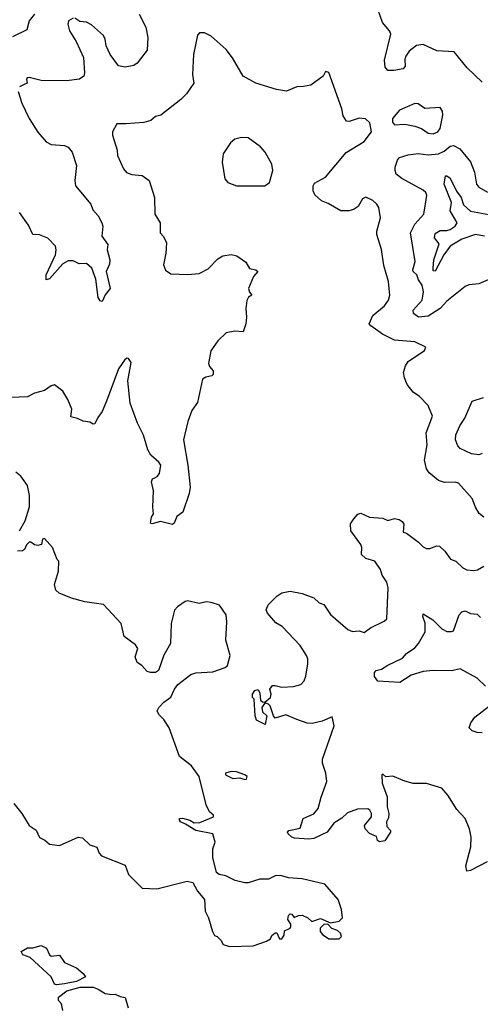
# Model space of a CAD drawing. Extents: x 2199565 to 2323334, y 894172 to 1018966.
# Tile 267 of 440: x 2249218 to 2251954, y 978872 to 984721. Entities that reach past the tile are written whole.
import ezdxf

# ---------------------------------------------------------------- set-up
doc = ezdxf.new("R2010")
doc.units = 0

msp = doc.modelspace()

# ---------------------------------------------------------------- linework, layer by layer
at = {"layer": '0CON10XD'}
for points in [[(2249306.2, 984753.8), (2249273.6, 984715), (2249259.4, 984660.6), (2249175, 984619.2)], [(2249927.1, 984755), (2249967.4, 984677.4), (2249978.5, 984615), (2249975, 984540), (2249915, 984462), (2249895, 984450), (2249845, 984440), (2249805, 984446.7), (2249755, 984514), (2249731.9, 984565), (2249725.5, 984605), (2249715, 984627.1), (2249645, 984690), (2249615, 984705.8), (2249575, 984711.2), (2249545, 984730)], [(2251965, 984349.5), (2251876.5, 984435), (2251799.7, 984529.7), (2251695, 984535.5), (2251615, 984574.4), (2251575, 984568.9), (2251531.4, 984535), (2251512, 984505), (2251506.2, 984485), (2251508, 984445), (2251495, 984428.8), (2251440.7, 984419.3), (2251405, 984420), (2251388.3, 984438.3), (2251385, 984480), (2251423.3, 984635), (2251414.4, 984655), (2251372.2, 984705), (2251345, 984783.3)], [(2249535, 984730), (2249507.5, 984715), (2249504, 984695), (2249514.2, 984655), (2249552.4, 984592.4), (2249596.8, 984496.8), (2249603.1, 984405), (2249598.1, 984385), (2249572.9, 984367.1), (2249495, 984358.9), (2249345, 984359.2), (2249275, 984378), (2249262.5, 984375), (2249257.5, 984365), (2249262.5, 984345), (2249245, 984336.2), (2249217.3, 984322.7)], [(2251975, 981766), (2251948, 981788), (2251925, 981826), (2251906.4, 981876.4), (2251825, 981966.9), (2251805, 981974.4), (2251742.4, 981972.4), (2251705, 981984.5), (2251650.1, 982030.1), (2251635, 982054), (2251622.4, 982105), (2251637.5, 982195), (2251632.9, 982267.1), (2251669.4, 982365), (2251645, 982428.8), (2251592.7, 982482.7), (2251555, 982508.8), (2251519.2, 982555), (2251503, 982593), (2251498, 982625), (2251510, 982665), (2251525, 982690), (2251623, 982757), (2251630, 982775), (2251565, 982806.7), (2251445, 982818.1), (2251374, 982854), (2251302.9, 982902.9), (2251294.7, 982915), (2251315, 982964.4), (2251385, 983021.4), (2251408.6, 983055), (2251417.1, 983085), (2251412.9, 983125), (2251409.2, 983165), (2251380.3, 983260.3), (2251366.9, 983356.9), (2251340, 983445), (2251340, 983465), (2251362, 983545), (2251350.8, 983605), (2251339.2, 983625), (2251315, 983648), (2251275, 983666.2), (2251255, 983656.7), (2251227.8, 983612.2), (2251205, 983595.6), (2251175, 983586.7), (2251125, 983585.7), (2251049.4, 983629.4), (2251010, 983645), (2250971.5, 983681.5), (2250961.1, 983705), (2250960.6, 983735), (2250969.3, 983750.7), (2251035, 983785.5), (2251158.2, 983931.8), (2251265, 983998), (2251307.5, 984055), (2251297.7, 984107.7), (2251271.7, 984131.7), (2251235, 984135.6), (2251175, 984116), (2251159.2, 984119.2), (2251140.3, 984150.3), (2251131.7, 984191.7), (2251055, 984407.5), (2251035, 984412.5), (2251020, 984385), (2250947.3, 984332.7), (2250903.6, 984323.6), (2250865, 984323.3), (2250803.6, 984296.4), (2250743.6, 984306.4), (2250620, 984345), (2250545.7, 984385.7), (2250482, 984495), (2250444.2, 984544.2), (2250355, 984622.5), (2250315, 984642.5), (2250287, 984643), (2250275, 984630), (2250251.2, 984515), (2250244, 984395), (2250252.5, 984345), (2250208.3, 984281.7), (2250175, 984248), (2250056.1, 984153.9), (2250025, 984146.7), (2249996.7, 984123.3), (2249955, 984111.4), (2249848.3, 984101.7), (2249795, 984102.5), (2249770, 984055), (2249768.8, 984035), (2249796.1, 983946.1), (2249798, 983915), (2249833.8, 983835), (2249852.7, 983812.7), (2249885, 983802), (2249945, 983796.2), (2249986.7, 983765), (2250018.1, 983665), (2250020, 983565), (2250052.2, 983515), (2250052.5, 983455), (2250072.3, 983432.3), (2250090, 983395), (2250085.8, 983334.2), (2250071.2, 983265), (2250084.2, 983234.2), (2250115, 983212), (2250215, 983207.5), (2250285, 983214.2), (2250337.9, 983242.1), (2250395, 983300), (2250425, 983318.8), (2250475, 983326.7), (2250508.3, 983318.3), (2250561.7, 983281.7), (2250583.6, 983243.6), (2250620, 983235), (2250632.5, 983225), (2250606.2, 983195), (2250576.7, 983125), (2250583, 983103), (2250597.5, 983085), (2250577, 983073), (2250567, 983053), (2250561.2, 983005), (2250565.8, 982954.2), (2250561.2, 982915), (2250545, 982866.7), (2250495, 982870), (2250445, 982861.2), (2250395.8, 982814.2), (2250353.3, 982755), (2250339.3, 982679.3), (2250345, 982660), (2250366.7, 982635), (2250367, 982613), (2250360, 982605), (2250322.7, 982597.3), (2250303.9, 982586.1), (2250273.2, 982446.8), (2250240.9, 982399.1), (2250215.8, 982335), (2250190, 982225), (2250217.1, 982075), (2250230, 981945), (2250224.1, 981905.9), (2250186.7, 981795), (2250150.7, 981769.3), (2250135, 981730), (2250125, 981722.5), (2250055, 981740), (2250005, 981726.7), (2249995, 981730), (2250001.2, 981765), (2250013.3, 981785), (2250008, 981825), (2250012.3, 981922.3), (2250000, 981975), (2250006.7, 981993.3), (2250020, 982000), (2250035, 982006.7), (2250048.8, 982025), (2250056, 982075), (2250045, 982092.5), (2249997.5, 982135), (2249978.8, 982165), (2249953.9, 982253.9), (2249918, 982325), (2249873.2, 982443.2), (2249860.8, 982575), (2249880, 982685), (2249865, 982707.5), (2249855, 982710), (2249840.7, 982699.3), (2249805, 982647.5), (2249734, 982455), (2249707, 982393), (2249681.7, 982358.3), (2249665, 982320), (2249655, 982317.5), (2249635, 982331.2), (2249595, 982335.8), (2249562.1, 982352.1), (2249522.2, 982362.2), (2249528, 982408), (2249503.3, 982465), (2249473.9, 982513.9), (2249425, 982552.5), (2249405, 982546.7), (2249365, 982518), (2249305, 982503.3), (2249265, 982480.8), (2249165, 982476.9)], [(2249208, 984295), (2249230.8, 984225), (2249273.8, 984133.8), (2249325, 984052.5), (2249374.2, 983995), (2249405, 983980.5), (2249485, 983973.3), (2249505, 983963.1), (2249530.6, 983935), (2249555.5, 983855), (2249545.5, 983765), (2249549.4, 983735), (2249641.2, 983625), (2249651.7, 983591.7), (2249685, 983556.2), (2249706.5, 983515), (2249711.9, 983495), (2249705.5, 983435), (2249741.1, 983385), (2249737.1, 983355), (2249752.9, 983295), (2249750.7, 983269.3), (2249732.5, 983225), (2249756.2, 983125), (2249725, 983086.7), (2249709.2, 983050.8), (2249705, 983046.7), (2249695, 983051.2), (2249685, 983070), (2249670.2, 983180.2), (2249645.6, 983245), (2249615, 983273.1), (2249571.2, 983271.2), (2249535, 983288.6), (2249505, 983287.8), (2249475, 983270.8), (2249395, 983182.5), (2249375, 983176.7), (2249375, 983206), (2249430.4, 983325), (2249434.5, 983355), (2249430, 983375), (2249385, 983423.8), (2249335, 983442.9), (2249295, 983446), (2249270.5, 983500.5), (2249217.1, 983575)], [(2251675, 984043.1), (2251701.9, 984055), (2251715.5, 984075.5), (2251732.5, 984155), (2251728.8, 984178.8), (2251715, 984200), (2251625, 984193.8), (2251585, 984221.2), (2251565, 984224), (2251475, 984183.3), (2251432.5, 984135), (2251433, 984113), (2251445, 984097.5), (2251505, 984101.2), (2251565, 984089.2), (2251605, 984074.4), (2251645, 984047.1), (2251675, 984043.1)], [(2250675, 983734), (2250701.2, 983755), (2250722, 983825), (2250715, 983862.5), (2250676.2, 983935), (2250648.8, 983965), (2250575, 984018.8), (2250535, 984022), (2250495, 984011.2), (2250469.5, 983990.5), (2250425.9, 983924.1), (2250420.8, 983875), (2250436.7, 983775), (2250455, 983753.8), (2250505, 983734), (2250675, 983734)], [(2252015, 983181.2), (2251945, 983152.5), (2251885, 983145.7), (2251865, 983135.7), (2251755, 983048.9), (2251715.3, 983004.7), (2251645, 982960.5), (2251587.5, 982955), (2251557.8, 982975), (2251554.6, 982995), (2251608, 983055), (2251617.5, 983105), (2251608.4, 983145), (2251587.2, 983175), (2251577.5, 983205), (2251556.2, 983225), (2251553.5, 983235), (2251567.7, 983285), (2251540.3, 983455), (2251564.4, 983505.6), (2251618.2, 983565), (2251636.4, 983676.4), (2251630.6, 983695), (2251615, 983708.5), (2251487.2, 983777.2), (2251454.4, 983804.4), (2251448, 983825), (2251448.6, 983845), (2251463, 983887), (2251475, 983902.3), (2251525, 983917.5), (2251585, 983925.9), (2251645, 983919.2), (2251705, 983924.7), (2251739, 983941), (2251775, 983969.2), (2251795, 983974.5), (2251832, 983955), (2251895, 983877.1), (2251919.3, 983815), (2251931.5, 983745), (2251945, 983726.9), (2251995.9, 983695.9)], [(2251980, 983435), (2251925.3, 983445.3), (2251845, 983418.1), (2251776, 983375), (2251736.6, 983323.4), (2251685, 983226.7), (2251675, 983228.8), (2251673.1, 983245), (2251678.8, 983295), (2251698.8, 983355), (2251709.4, 983389.4), (2251681.9, 983425), (2251685, 983450.6), (2251715, 983469.6), (2251755, 983469.2), (2251775, 983475.3), (2251805, 983494.7), (2251816.7, 983515), (2251775.8, 983585), (2251783, 983635), (2251738.7, 983745), (2251747.3, 983792.7), (2251755, 983794.5), (2251775, 983780.4), (2251813.5, 983703.5), (2251840, 983665), (2251855, 983622.3), (2251895, 983582.9), (2252005, 983563.8)], [(2251965, 982143.3), (2251945, 982136.7), (2251901.2, 982141.2), (2251835, 982174), (2251819.7, 982189.7), (2251807.5, 982225), (2251809.4, 982255), (2251832.4, 982307.6), (2251862.5, 982355), (2251906.7, 982455), (2251973.6, 982476.4)], [(2249216.1, 981683.9), (2249251.2, 981745), (2249276.4, 981826.4), (2249276.1, 981893.9), (2249263.8, 981955), (2249225, 982010), (2249194.1, 982034.1)], [(2250864.7, 980564.7), (2250797.9, 980592.1), (2250735, 980572.5), (2250725.3, 980585.3), (2250705, 980645.3), (2250695, 980655.9), (2250679.5, 980660.5), (2250671.9, 980658.1), (2250655.7, 980635), (2250660.3, 980610.3), (2250685.5, 980585), (2250676.7, 980535), (2250625, 980560), (2250617.5, 980585), (2250610, 980685), (2250600, 980695), (2250600, 980715), (2250615, 980736.7), (2250635, 980741.2), (2250645, 980720), (2250648.3, 980678.3), (2250659.4, 980669.4), (2250675, 980667.8), (2250707, 980695), (2250711.3, 980715), (2250704.4, 980745), (2250720, 980765), (2250735, 980766.5), (2250775, 980755.6), (2250845, 980760), (2250887.9, 980772.1), (2250906.8, 980793.2), (2250917.9, 980822.1), (2250929.5, 980895), (2250929.1, 980925), (2250921.8, 980945), (2250885, 981002.9), (2250776.6, 981116.6), (2250738.8, 981138.8), (2250690, 981195), (2250681.2, 981215), (2250693.3, 981245), (2250745, 981295.6), (2250775, 981316.5), (2250825, 981325.7), (2250896.7, 981313.3), (2250965.7, 981285.7), (2250996.2, 981256.2), (2251025, 981246.7), (2251065, 981187.5), (2251167.7, 981097.7), (2251195, 981086.2), (2251235, 981091.2), (2251265, 981080), (2251301.7, 981108.3), (2251382.7, 981147.3), (2251398.3, 981161.7), (2251406.3, 981346.3), (2251398.9, 981378.9), (2251371.7, 981421.7), (2251360.8, 981455), (2251327.1, 981505), (2251275, 981520.8), (2251247.8, 981545), (2251249.6, 981585), (2251243.7, 981603.7), (2251184.5, 981685), (2251183.6, 981726.4), (2251202.5, 981755), (2251227, 981783), (2251245, 981788.8), (2251295.3, 981765.3), (2251375, 981759.8), (2251405, 981745.3), (2251445, 981757.1), (2251471.8, 981751.8), (2251490.1, 981740.1), (2251499.2, 981725), (2251496.4, 981676.4), (2251515, 981671.2), (2251587.9, 981617.9), (2251615, 981590), (2251635, 981580), (2251655, 981580), (2251695, 981595.8), (2251712.7, 981592.7), (2251743.4, 981563.4), (2251777.3, 981517.3), (2251808.8, 981505), (2251850, 981465), (2251875, 981452.2), (2251915, 981450), (2251937.3, 981452.7), (2251975, 981474)], [(2249183.9, 980063.9), (2249230, 980005), (2249273.3, 979935), (2249315.8, 979905.8), (2249335, 979863.3), (2249367.3, 979847.3), (2249394.1, 979824.1), (2249455, 979816.2), (2249565, 979865.8), (2249591.4, 979861.4), (2249635, 979820), (2249675.9, 979805.9), (2249689.3, 979769.3), (2249703.9, 979753.9), (2249845, 979698.8), (2249865, 979642.5), (2249945, 979562.5), (2250033, 979557), (2250212.5, 979602.5), (2250246.7, 979595), (2250274, 979545), (2250316.2, 979495), (2250320, 979425), (2250340, 979385), (2250363.8, 979305), (2250375, 979280), (2250390, 979275), (2250413, 979253), (2250427, 979227), (2250465, 979214.5), (2250605, 979219.5), (2250685, 979247.5), (2250708.3, 979261.7), (2250715, 979280), (2250735, 979296.7), (2250746.2, 979296.2), (2250761.2, 979261.2), (2250775, 979260), (2250788.3, 979281.7), (2250791.7, 979308.3), (2250825, 979324.2), (2250829.2, 979335), (2250828.6, 979348.6), (2250810, 979375), (2250815, 979400), (2250825, 979410), (2250835, 979407.5), (2250848.3, 979388.3), (2250875, 979400), (2250895, 979401.2), (2250930, 979385), (2250953.3, 979363.3), (2251005, 979382.5), (2251065, 979356.7), (2251115, 979366), (2251136.2, 979385), (2251130, 979435), (2251108.8, 979495), (2251030, 979585), (2250895, 979618.1), (2250815, 979622.9), (2250766.5, 979636.5), (2250735, 979634.3), (2250695.6, 979614.4), (2250645, 979615.8), (2250575, 979593.3), (2250555, 979593.3), (2250497.5, 979607.5), (2250442.5, 979635), (2250402.7, 979642.7), (2250386.7, 979655), (2250364.3, 979744.3), (2250364.4, 979795), (2250379.4, 979835), (2250365.5, 979885.5), (2250265, 979903.6), (2250202.9, 979942.9), (2250172.5, 979955), (2250167.5, 979965), (2250167.5, 979975), (2250185, 979978.6), (2250228.8, 979965), (2250255, 979949.2), (2250287.8, 979952.2), (2250370, 979985), (2250370, 979995), (2250345.7, 980015.7), (2250325, 980057.5), (2250283.3, 980225), (2250237.7, 980287.7), (2250168.1, 980345), (2250105, 980514), (2250074.6, 980564.6), (2250043.6, 980593.6), (2250034.4, 980614.4), (2250044.7, 980635.3), (2250075, 980667.1), (2250115, 980696), (2250136.7, 980745), (2250157.3, 980772.7), (2250235, 980831.1), (2250265, 980841.1), (2250365, 980847.1), (2250437.9, 980872.1), (2250452, 980885), (2250468, 980945), (2250443.3, 981035), (2250448.6, 981145), (2250443.8, 981185), (2250405, 981243.3), (2250355, 981258.8), (2250325, 981263.3), (2250285, 981253.8), (2250215, 981268.6), (2250200, 981265), (2250155, 981234), (2250137, 981213), (2250118, 981135), (2250113.8, 981015), (2250074.1, 980945.9), (2250042.5, 980855), (2250025, 980842.5), (2249995, 980842.5), (2249975, 980850), (2249942.5, 980885), (2249915, 980902), (2249904.4, 980935.6), (2249920, 980985), (2249905, 981006.7), (2249837.7, 981057.7), (2249821.2, 981135), (2249715, 981246.2), (2249605, 981263.8), (2249525, 981283.8), (2249452.5, 981315), (2249432.7, 981332.7), (2249423.8, 981365), (2249448.8, 981445), (2249450, 981505), (2249440, 981515), (2249412.5, 981585), (2249365, 981640), (2249352.5, 981635), (2249347, 981603), (2249325, 981597.5), (2249305, 981602.5), (2249285, 981617.5), (2249275, 981616.7), (2249259.3, 981600.7), (2249246.4, 981573.6), (2249235, 981566.7), (2249205, 981563.8)], [(2251985, 980761.2), (2251935, 980809.1), (2251835, 980864.7), (2251785, 980853.5), (2251674.8, 980855.2), (2251615, 980849.2), (2251543.2, 980826.8), (2251477, 980783), (2251345, 980791.1), (2251325, 980820), (2251325, 980842.5), (2251334.6, 980855.4), (2251367.9, 980862.1), (2251405, 980887.5), (2251492, 980928), (2251514.7, 980955.3), (2251565, 980990), (2251587.9, 981015), (2251625.6, 981085), (2251627, 981137), (2251613.3, 981175), (2251615, 981192.5), (2251672, 981155), (2251725, 981102), (2251755, 981087.5), (2251783, 981087), (2251795, 981090), (2251828, 981185), (2251845, 981203.8), (2251865, 981208.8), (2251895, 981193.8), (2251935, 981190), (2251955, 981170)], [(2251964.6, 980485.4), (2251935, 980486.6), (2251906, 980496), (2251888.6, 980515), (2251897.1, 980545), (2251921.5, 980578.5), (2252009.3, 980645)], [(2251995, 979718.8), (2251895, 979666.2), (2251875, 979662.5), (2251867.5, 979695), (2251897.7, 979807.7), (2251900, 979865), (2251890, 979915), (2251864, 979975), (2251815, 980028.8), (2251761.8, 980115), (2251725, 980155.8), (2251635, 980183.8), (2251555, 980183.8), (2251505, 980196.7), (2251435, 980227.5), (2251392.5, 980222.5), (2251375, 980240), (2251370, 980235), (2251371.2, 980185), (2251400, 980105), (2251400, 980045), (2251411.2, 980005), (2251409.3, 979980.7), (2251397.5, 979955), (2251398.3, 979928.3), (2251420, 979905), (2251420, 979895), (2251387.7, 979842.3), (2251355, 979837.5), (2251342.5, 979845), (2251338.3, 979868.3), (2251295, 979886.7), (2251270, 979915), (2251266, 979935), (2251308.1, 979985), (2251308.1, 980005), (2251297.1, 980025), (2251285, 980032.2), (2251225, 980031.2), (2251165, 980008.6), (2251132.3, 979977.7), (2251085, 979948), (2251044.2, 979895), (2250965, 979856.9), (2250935, 979852.2), (2250849.7, 979859.7), (2250835, 979864.3), (2250812, 979885), (2250808.8, 979895), (2250816.7, 979905), (2250885, 979918.6), (2250901.8, 979975), (2250965, 980003.2), (2250990.6, 980035), (2251007.9, 980102.1), (2251042.7, 980195), (2251036.7, 980245), (2251017.1, 980305), (2251017.3, 980327.3), (2251086.7, 980526.7), (2251075, 980580), (2251015, 980553.3), (2250955, 980540), (2250925, 980542.5), (2250864.7, 980564.7)], [(2250555, 980207.5), (2250565, 980210), (2250570, 980225), (2250556.1, 980236.1), (2250505, 980253.3), (2250474.1, 980255.9), (2250440, 980245), (2250440, 980235), (2250483.9, 980213.9), (2250525, 980217.5), (2250555, 980207.5)], [(2251115, 979260), (2251130, 979275), (2251123.3, 979295), (2251105, 979310), (2251072.2, 979322.2), (2251048.3, 979348.3), (2251023.9, 979346.1), (2251003.3, 979325), (2251003.3, 979305), (2251016.7, 979286.7), (2251055, 979260), (2251115, 979260)], [(2249437.1, 978987.1), (2249425, 978990.8), (2249405.6, 979035.6), (2249280.8, 979150.8), (2249236.1, 979166.1), (2249227.5, 979185), (2249265, 979207.3), (2249295, 979208.1), (2249345, 979220.8), (2249376.2, 979205), (2249395, 979166.7), (2249405, 979158), (2249455, 979163.3), (2249485, 979121.2), (2249555, 979088.8), (2249595.5, 979055.5), (2249608.8, 979035), (2249555, 979006.7), (2249485, 978994.4), (2249437.1, 978987.1)], [(2249473.3, 978835), (2249466.7, 978875), (2249447.5, 978895), (2249447.5, 978915), (2249498.9, 978951.1), (2249576.2, 978973.8), (2249653.8, 978973.8), (2249685, 978962), (2249725, 978935.6), (2249765, 978930), (2249785, 978932.5), (2249815, 978917.5), (2249845, 978912.5), (2249861.9, 978851.9)]]:
    msp.add_lwpolyline(points, dxfattribs=at)

doc.saveas('drawing.dxf')
